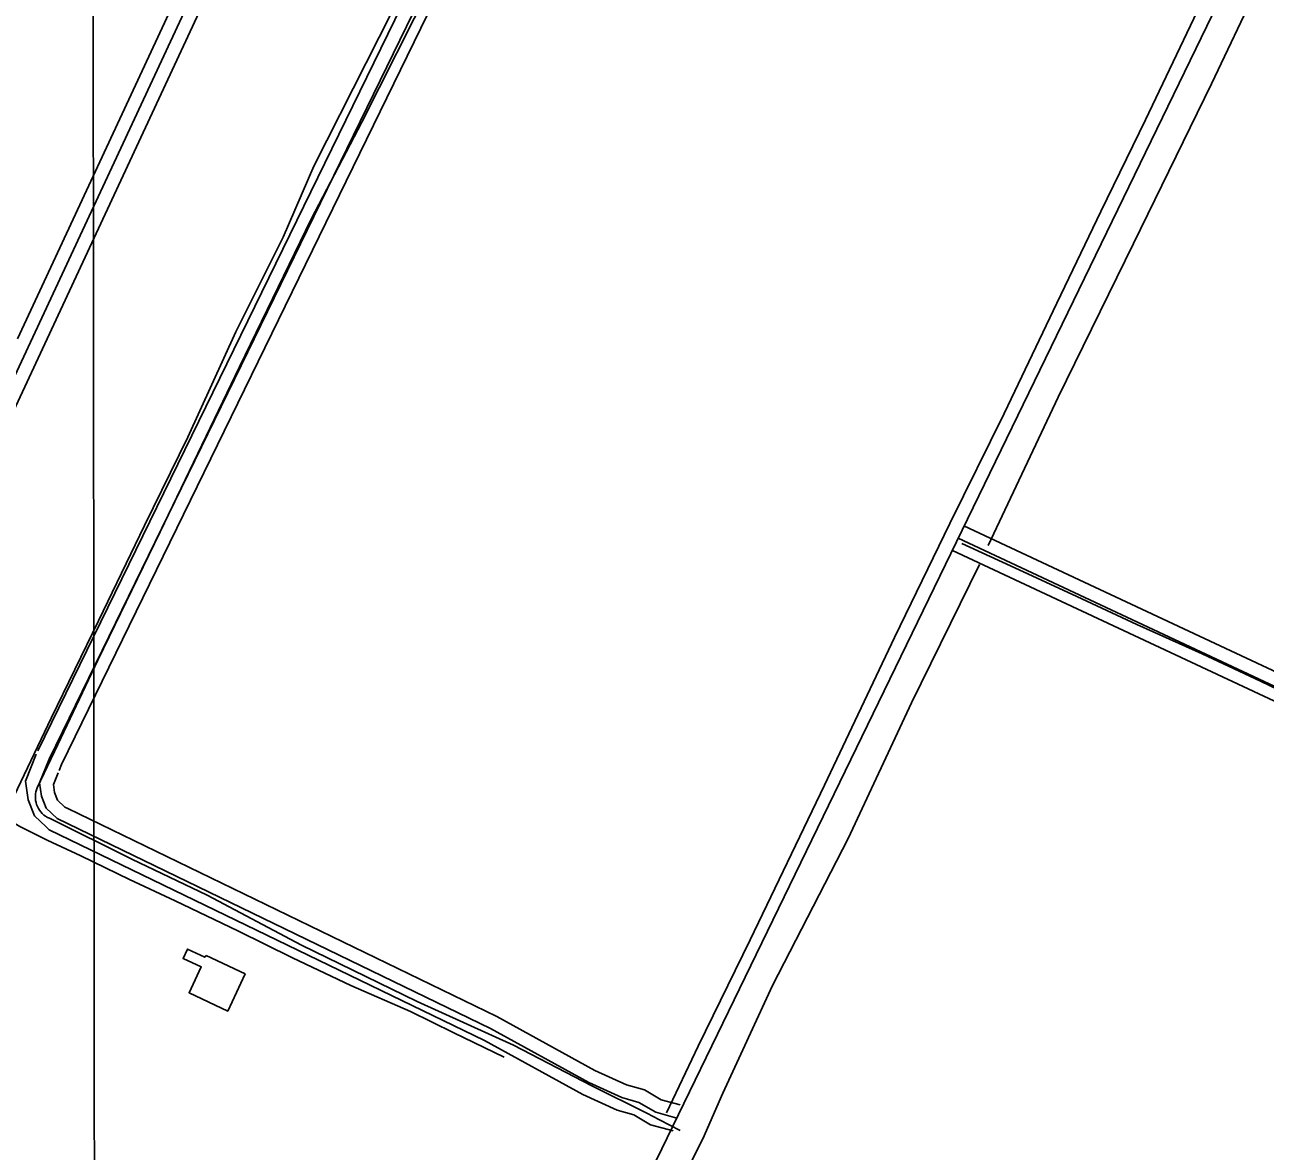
# Model space of a CAD drawing. Extents: x 3297772 to 3335630, y 634068 to 659439.
# Drawn here: x 3317586 to 3318961, y 643022 to 644271 of the extents above; entities that cross this region are included whole.
import ezdxf

# ---------------------------------------------------------------- set-up
doc = ezdxf.new("R2010")
doc.units = 0
for name, color, linetype in [('V-BLDG-OTLN', 7, 'Continuous'), ('V-DTCH-CNTR', 7, 'Continuous'), ('V-GRID-MAJR', 7, 'Continuous'), ('V-ROAD-CNTR', 7, 'Continuous'), ('V-TOPO-SHOR', 7, 'Continuous')]:
    doc.layers.add(name, color=color, linetype=linetype)

msp = doc.modelspace()

# ---------------------------------------------------------------- linework, layer by layer
at = {"layer": 'V-BLDG-OTLN'}
msp.add_lwpolyline([(3317786.7, 643238.9), (3317829.9, 643218.6), (3317810.6, 643177.5), (3317767.8, 643197.7), (3317781.3, 643226.4), (3317761.2, 643235.8), (3317766, 643246.1), (3317785.1, 643237.1)], close=True, dxfattribs=at)
at = {"layer": 'V-DTCH-CNTR'}
for points in [[(3317959.2, 644162.7), (3318036.5, 644316.1), (3318116, 644482.8), (3318194.8, 644643.1)], [(3317959.2, 644162.7), (3317903, 644055.1), (3317823.6, 643891.6), (3317735.7, 643708.5), (3317666.5, 643566.4), (3317622.2, 643472.9), (3317599.5, 643425), (3317598.7, 643422.7), (3317598, 643420.5), (3317597.6, 643418.1), (3317597.4, 643415.7), (3317597.4, 643413.3), (3317597.6, 643411), (3317598.1, 643408.6), (3317598.7, 643406.3), (3317599.6, 643404.1), (3317600.7, 643402), (3317602, 643400), (3317603.5, 643398.1), (3317605.1, 643396.3), (3317606.9, 643394.7), (3317608.8, 643393.3), (3317610.8, 643392.1), (3317613, 643391.1), (3317704.3, 643345.7), (3317787.7, 643306), (3317892.5, 643250.4), (3318020.5, 643188), (3318127.6, 643139.8), (3318214.3, 643094.4), (3318275.2, 643064.4), (3318289.3, 643057), (3318312.1, 643045.2)], [(3318624.5, 643695.6), (3318678.6, 643670.9), (3318751.9, 643637.1), (3318818.4, 643605.9), (3318890.8, 643573.3), (3318955.7, 643542.9), (3319017.1, 643513.7), (3319074.6, 643485.1), (3319149.2, 643449.1), (3319211.2, 643420.4), (3319300, 643375.6), (3319324.5, 643363.4), (3319354, 643349.3), (3319401.9, 643329.8), (3319464.8, 643302.2), (3319545.4, 643262.2), (3319613.8, 643228.5), (3319704.9, 643184.8), (3319770, 643152.5), (3319839.6, 643118.2), (3319895.4, 643090.1), (3319957.9, 643057.2), (3320038.2, 643016.9)]]:
    msp.add_lwpolyline(points, dxfattribs=at)
at = {"layer": 'V-GRID-MAJR'}
msp.add_spline([(3317666.4, 639462.6), (3317663.3, 642489.8), (3317657.1, 648551.2), (3317651, 654612.5), (3317647.9, 657646.7)], degree=3, dxfattribs=at)
at = {"layer": 'V-ROAD-CNTR'}
for points in [[(3319670.7, 645880.8), (3318994.9, 644472.8), (3318285.6, 643011.9), (3317900.8, 642211.9), (3317247.2, 640864.1), (3317219.6, 640803.7), (3317209.4, 640778.3), (3317196.6, 640737.1), (3317178, 640691.8), (3317164.8, 640664.4), (3317149.4, 640643.5), (3317134.6, 640627.6), (3317086.8, 640595.1)], [(3317979.9, 644752.2), (3317562.2, 643854.6), (3317392.6, 643513.6), (3317376.8, 643498.9), (3317363.5, 643494.8), (3317344.8, 643494.1), (3317327.9, 643498.3), (3317285.1, 643501.7), (3317234.5, 643495.9), (3316758.2, 643369.3), (3316148.2, 643206.7)], [(3317960, 644745), (3317577.4, 643922.7)], [(3317987.1, 644732.1), (3317575.7, 643848), (3317404.8, 643504.4), (3317384.5, 643485.6), (3317366, 643479.9), (3317343.2, 643479.1), (3317325.5, 643483.5), (3317285.4, 643486.6), (3317237.3, 643481.1), (3316762.1, 643354.8), (3316152.1, 643192.2)], [(3317600.3, 643465.9), (3318151, 644594.3), (3318162.8, 644604.3), (3318172.9, 644608.7)], [(3318308.5, 643058.9), (3318285.2, 643065.3), (3318266.6, 643076.2), (3318247.6, 643081.7), (3318210.9, 643098.3), (3318102.1, 643158.1), (3317621.5, 643390.9), (3317609.3, 643402.5), (3317604, 643415.6), (3317602, 643430.4), (3317612.5, 643456.7), (3318163.1, 644584.9), (3318170.8, 644591.4), (3318180.2, 644595.6), (3318202.6, 644598.9), (3318221.4, 644588.2), (3318304, 644553.3), (3318336.8, 644544.1), (3318400.6, 644541.9)], [(3317623.6, 643444.1), (3317626.2, 643450.7), (3318175.2, 644575.5), (3318178.9, 644578.6), (3318184.4, 644581), (3318199.7, 644583.3), (3318201.2, 644582.4)], [(3318626.8, 643715.1), (3319340.4, 643381.2), (3319343, 643379.9)], [(3318620.4, 643701.5), (3319333.8, 643367.7), (3320105.2, 642981.7), (3320664.1, 642705), (3321523.4, 642284), (3321551.9, 642263.2), (3321569.2, 642243.7)], [(3318614.1, 643687.9), (3319327.3, 643354.2), (3319329.9, 643352.9)], [(3317609.4, 643381.7), (3317596.6, 643393.9), (3317589.3, 643411.7), (3317586.6, 643432.4), (3317598.4, 643462)], [(3317633.2, 643401.9), (3317630.1, 643403.3), (3317622, 643411.2), (3317618.6, 643419.5), (3317617.4, 643428.5), (3317622.6, 643441.6)], [(3318312.4, 643073.4), (3318291.1, 643079.2), (3318272.6, 643090), (3318252.8, 643095.8), (3318217.6, 643111.7), (3318109, 643171.4), (3317633.2, 643401.9)], [(3318304.5, 643044.5), (3318279.4, 643051.3), (3318260.7, 643062.3), (3318242.3, 643067.6), (3318204.2, 643084.9), (3318095.2, 643144.8), (3317612.8, 643378.4), (3317609.4, 643381.7)]]:
    msp.add_lwpolyline(points, dxfattribs=at)
at = {"layer": 'V-TOPO-SHOR'}
msp.add_line((3318895.3, 644305.8), (3318828.1, 644165.1), dxfattribs=at)
for points in [[(3318155, 644623.9), (3318105, 644514.2), (3318022.3, 644343.2), (3317906, 644113.8)], [(3319003.5, 644413.5), (3318951.9, 644311.8), (3318901.5, 644205.3)], [(3318901.5, 644205.3), (3318815, 644028.3), (3318731.4, 643857.9), (3318653.9, 643693.6)], [(3318828.1, 644165.1), (3318778.8, 644063.6), (3318729.8, 643962.1), (3318671.5, 643839.9), (3318611.1, 643717.7), (3318549.8, 643591.3), (3318472.4, 643427.7), (3318389.8, 643256.4), (3318332.3, 643138.5), (3318297, 643064.5)], [(3317906, 644113.8), (3317872.2, 644035.1), (3317819.7, 643930.4), (3317766.3, 643813.7), (3317718.4, 643715.5), (3317667.4, 643609.8), (3317615, 643502.1), (3317562.3, 643392.1), (3317554, 643374.9), (3317485.4, 643229.6), (3317422.9, 643102.4), (3317360.4, 642969.6)], [(3318644.2, 643672.5), (3318568.8, 643518.9), (3318498.4, 643368.6), (3318414.8, 643205.7), (3318359.5, 643086.5), (3318337.2, 643035.8), (3318306.6, 642975.2)], [(3318117.1, 643126.5), (3318061.3, 643153.2), (3318013.1, 643177.1), (3317947.1, 643205.7), (3317882.3, 643236.6), (3317821.8, 643266.4), (3317752.4, 643299.6), (3317701.7, 643323.4), (3317647.9, 643349.5), (3317610.4, 643366.8), (3317580.3, 643382.1), (3317571, 643387.5), (3317562.3, 643392.1)]]:
    msp.add_lwpolyline(points, dxfattribs=at)

doc.saveas('drawing.dxf')
